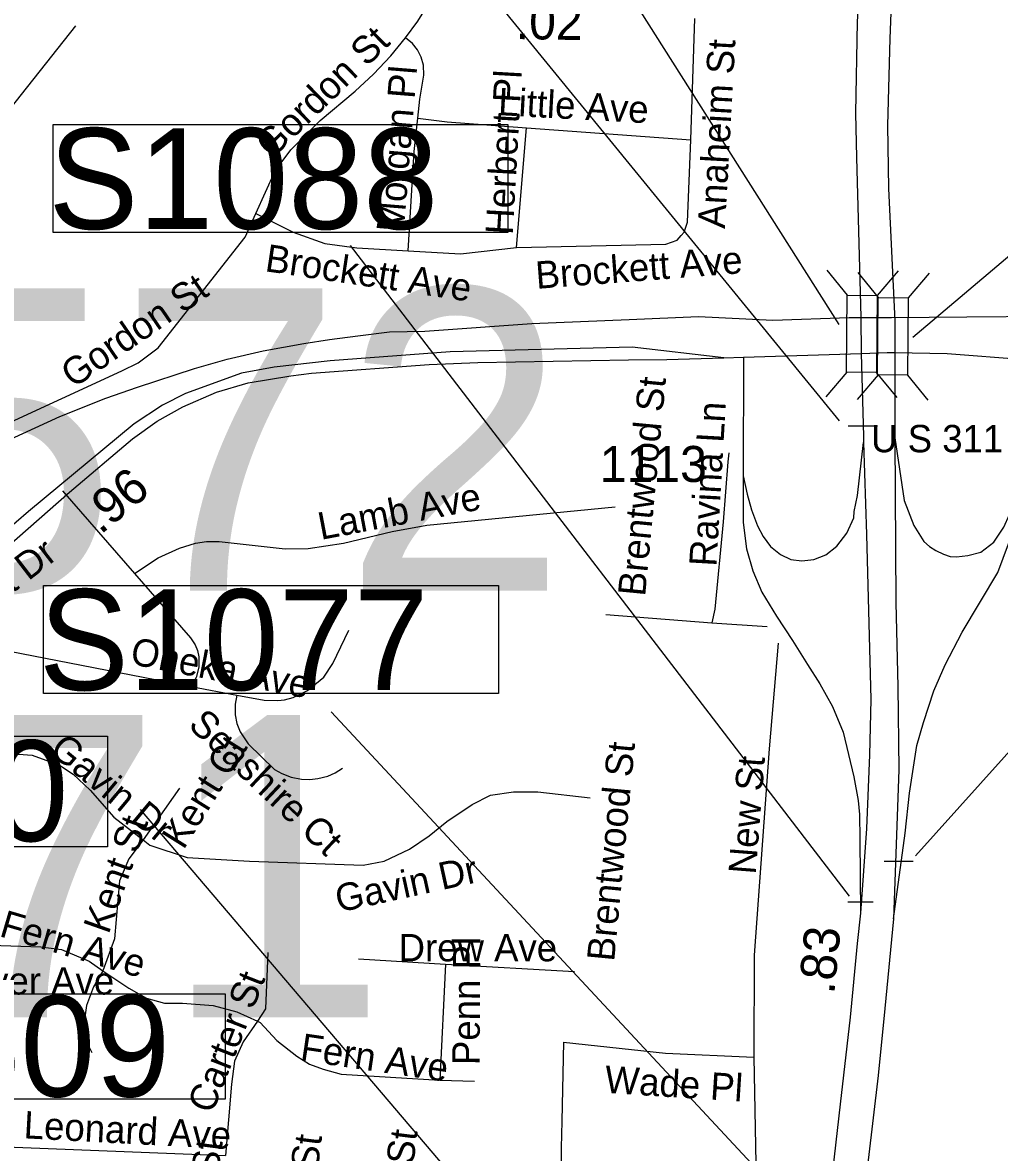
# Model space of a CAD drawing. Extents: x 1662474 to 1856135, y 779280 to 917889.
# Drawn here: x 1708566 to 1711959, y 805345 to 809267 of the extents above; entities that cross this region are included whole.
import ezdxf

# ---------------------------------------------------------------- set-up
doc = ezdxf.new("R2010")
doc.units = 0
for name, color, linetype in [('Exist Railroad Mainline', 7, 'Continuous'), ('Exist Road Non-System Structure Non-Sys Other Number Label', 7, 'Continuous'), ('Exist Road Non-System Type 51', 7, 'Continuous'), ('Exist Road Non-System Type 51 Label', 7, 'Continuous'), ('Exist Road Primary Interstate Ramp 1 Lane Attributed', 7, 'Continuous'), ('Exist Road Primary US Divided Attributed', 7, 'Continuous'), ('Exist Road Primary US Mileage Hundredths English Label', 7, 'Continuous'), ('Exist Road Primary US Structure Ovrhead Sign CELL', 7, 'Continuous'), ('Exist Road Primary US Structure Standard Bridge CELL', 7, 'Continuous'), ('Exist Road Primary US Structure Standard Bridge Number Label', 7, 'Continuous'), ('Exist Road Secondary Mileage Hundredths English Label', 7, 'Continuous'), ('Exist Road Secondary Structure NCDOT Private Pedestrian Number Label', 7, 'Continuous'), ('Exist Road Secondary Structure Standard Bridge Number Label', 7, 'Continuous'), ('Exist Road Secondary Type 51 Divided Attributed', 7, 'Continuous'), ('Exist Road Secondary Type 51 Label', 7, 'Continuous'), ('Exist Road Secondary Type 51 Number Label', 7, 'Continuous')]:
    doc.layers.add(name, color=color, linetype=linetype)

msp = doc.modelspace()

# ---------------------------------------------------------------- linework, layer by layer
at = {"layer": 'Exist Railroad Mainline'}
msp.add_lwpolyline([(1708350.9, 807742), (1708695.1, 807899.4), (1708854.9, 807963.5), (1708964.4, 808001.6), (1709163, 808066.8), (1709276.5, 808098.3), (1709401.8, 808127.6), (1709542.2, 808153.7), (1709632.4, 808166.6), (1709730.5, 808179.4), (1709840.7, 808193.9), (1709962.9, 808196.3), (1710335, 808223.2), (1710673, 808236.7), (1710913.2, 808247.2), (1711171.2, 808234.5), (1711437.2, 808242.9), (1711583.9, 808243.6), (1711845.2, 808245.9), (1712120.3, 808248.2)], dxfattribs=at)
at = {"layer": 'Exist Road Non-System Type 51'}
for p, q in [((1710886.4, 808860.7), (1710900.9, 809281.7)), ((1710281.1, 808486.2), (1710315.8, 808902.4)), ((1710315.8, 808902.4), (1710886.4, 808860.7)), ((1708704.5, 807641.5), (1708955.1, 807354.2)), ((1710592.1, 807212.7), (1710960.1, 807183.5)), ((1710960.1, 807183.5), (1711152.5, 807170.2)), ((1708469.1, 807094.6), (1709151, 806961.8)), ((1709151, 806961.8), (1709310.2, 806932.4)), ((1709110.9, 806609), (1708984.6, 806429.5)), ((1709732.9, 806017.2), (1710034.6, 805998)), ((1710034.6, 805998), (1710015.2, 805595.4)), ((1710034.6, 805998), (1710483, 805972.9)), ((1710015.2, 805595.4), (1710136, 805592.5)), ((1708396.1, 805367.9), (1709271.1, 805334.2))]:
    msp.add_line(p, q, dxfattribs=at)
for points in [[(1709895.6, 809213.9), (1709938.1, 809272.5), (1709982.8, 809342.9)], [(1709376.4, 808604.8), (1709442.6, 808752.5), (1709497.6, 808826), (1709599.5, 808927.6), (1709720.8, 809028.9), (1709784.6, 809088), (1709844.6, 809152), (1709895.6, 809213.9)], [(1709938.9, 808935.8), (1709945.1, 809001.1), (1709958.9, 809084.6), (1709958.1, 809120), (1709950.6, 809147.2), (1709937.9, 809172.5), (1709920, 809194.5), (1709895.6, 809213.9)], [(1709905.6, 808475.4), (1709926, 808819.8), (1709938.9, 808935.8)], [(1709938.9, 808935.8), (1710041, 808922.9), (1710315.8, 808902.4)], [(1710281.1, 808486.2), (1710800.2, 808497.7), (1710839.1, 808511.9), (1710853, 808527.6), (1710863.9, 808539.2), (1710875.6, 808574.4), (1710886.4, 808860.7)], [(1708090.9, 807681.4), (1708910, 808058.1), (1708967.2, 808085.9), (1709036.9, 808137.6), (1709339.1, 808522.9), (1709376.4, 808604.8)], [(1709376.4, 808604.8), (1709506.1, 808539.4), (1709616.1, 808500.9), (1709726.2, 808485.9), (1709905.6, 808475.4)], [(1709905.6, 808475.4), (1710086.6, 808464.4), (1710281.1, 808486.2)], [(1711018.9, 807773.2), (1711015.8, 807742.6), (1710999.2, 807533.7), (1710970.4, 807230.8), (1710960.1, 807183.5)], [(1708955.1, 807354.2), (1709037.1, 807408.5), (1709111.4, 807442.9), (1709165.9, 807460.2), (1709205, 807465.4), (1709248.4, 807465.4), (1709478, 807440.5), (1709557.8, 807441.5), (1709680.1, 807460.2), (1709849.1, 807499.9), (1709970.1, 807522.7), (1710624.1, 807586.4)], [(1708955.1, 807354.2), (1709149.6, 807131.6), (1709164.9, 807107.4), (1709173, 807086.9), (1709177.8, 807065.4), (1709178, 807028.9), (1709169.1, 806993.8), (1709151, 806961.8)], [(1709310.2, 806932.4), (1709404.8, 806914.5), (1709451.8, 806913.5), (1709475.4, 806916.4), (1709505.9, 806924.5), (1709555.4, 806948.1), (1709611.9, 806994.4), (1709643.1, 807042.6), (1709699.5, 807158.1)], [(1711190.6, 807112.9), (1711158.9, 806745.5), (1711106.4, 806030), (1711106.1, 805675.9)], [(1709310.2, 806932.4), (1709304.2, 806901.4), (1709304.2, 806864.1), (1709310.2, 806833.7), (1709321.6, 806804.9), (1709349.1, 806763.6), (1709441.2, 806674.6), (1709465.9, 806660.2), (1709499.2, 806647.6), (1709534.4, 806640.2), (1709563, 806639.2), (1709591.6, 806642.4), (1709626, 806651.2), (1709652, 806662.9), (1709677.5, 806678.9)], [(1708452.9, 806731.9), (1708487.8, 806731.9), (1708598.8, 806724.2), (1708694, 806689.1), (1708741.5, 806657.6), (1708800.1, 806601.9), (1708882.2, 806508.5), (1708984.6, 806429.5)], [(1708984.6, 806429.5), (1709007.9, 806411.7), (1709136.9, 806368.4), (1709353.6, 806356.2), (1709749.1, 806341.6), (1709822.1, 806356.2), (1709910, 806397.5), (1709977.5, 806443.9), (1710039.1, 806493.5), (1710126.9, 806552.6), (1710191.1, 806584.6), (1710270.4, 806596.2), (1710355.1, 806596.2), (1710537.6, 806576.2)], [(1708984.6, 806429.5), (1708935.2, 806363.6), (1708902.6, 806288), (1708885.6, 806086.2), (1708844.1, 805975.7)], [(1708419.8, 806064.9), (1708629.1, 806058.1), (1708700.9, 806049.2), (1708796.6, 806008.2), (1708844.1, 805975.7)], [(1709417.1, 806038.7), (1709410, 805843.4), (1709381.6, 805799.9)], [(1708844.1, 805975.7), (1708811.6, 805919.2), (1708787.8, 805854.4), (1708779.1, 805789.4), (1708785.6, 805732.9), (1708805.9, 805691.4)], [(1708844.1, 805975.7), (1708935.2, 805915.4), (1708995.9, 805880.4), (1709058.9, 805863.1), (1709121.6, 805863.1), (1709227.9, 805854.4), (1709310.2, 805832.4), (1709381.6, 805799.9)], [(1709381.6, 805799.9), (1709332.1, 805729), (1709301.6, 805661.5), (1709290.9, 805581.5), (1709271.1, 805334.2)], [(1709381.6, 805799.9), (1709390.6, 805795.9), (1709449.1, 805732.9), (1709518.4, 805679.1), (1709562, 805650.8), (1709609.5, 805633.4), (1709672.5, 805615.9), (1710015.2, 805595.4)], [(1710444.1, 805726.9), (1710438.4, 805453.7), (1710437, 805360.2), (1710435.5, 805224.8)], [(1710444.1, 805726.9), (1710798.4, 805689.6), (1711106.1, 805675.9)], [(1711106.1, 805675.9), (1711113.1, 805305.9), (1711112.4, 805080.7), (1711105, 804952.9), (1711079.2, 804798), (1711043.1, 804609.4), (1710988.1, 804393), (1710945.1, 804235), (1710881.6, 804097.5), (1710793.5, 803979.7), (1710731.5, 803902.2), (1710695.4, 803809.4), (1710677.4, 803751.6), (1710674.9, 803685.7), (1710674.6, 803641.1), (1710684.2, 803607.8), (1710709.8, 803557.9)]]:
    msp.add_lwpolyline(points, dxfattribs=at)
at = {"layer": 'Exist Road Primary Interstate Ramp 1 Lane Attributed'}
msp.add_line((1711069.5, 808105.4), (1711068.5, 807693.5), dxfattribs=at)
for points in [[(1711595.3, 807826.1), (1711628.3, 807607.9), (1711661.6, 807520.8), (1711696.3, 807466.3), (1711716.2, 807448.5), (1711738.2, 807434.3), (1711763.9, 807421.2), (1711787, 807413.9), (1711809, 807412.8), (1711849.1, 807417.5), (1711893.7, 807428.9), (1711939.3, 807463.7), (1711974, 807515.1), (1711993.9, 807559.7), (1712007, 807598.5), (1712030.1, 807727)], [(1711068.5, 807693.5), (1711082.5, 807630.6), (1711097.7, 807575.5), (1711118.4, 807520.3), (1711137.7, 807483.1), (1711163.9, 807448.7), (1711198.4, 807421.1), (1711234.2, 807403.2), (1711272.8, 807399.1), (1711314.2, 807403.2), (1711355.6, 807419.7), (1711394.2, 807450.1), (1711428.6, 807494.2), (1711452.6, 807547.6), (1711454.5, 807569.6), (1711465.5, 807625.7), (1711487, 807809.3)], [(1711590.8, 806156.2), (1711631.8, 806453), (1711645.9, 806591.5), (1711671.9, 806756.9), (1711694.4, 806836.9), (1711731.4, 806947.6), (1711770.3, 807037.8), (1711829.8, 807150.6), (1711952.9, 807357.7), (1711990.2, 807457.4), (1712010.2, 807516.7), (1712029, 807587.4), (1712030.1, 807727)], [(1711068.5, 807693.5), (1711068.5, 807531.4), (1711079.8, 807440.4), (1711102.6, 807363.6), (1711133.6, 807290.2), (1711184.1, 807206.6), (1711239.9, 807121.8), (1711291.6, 807039.2), (1711335.1, 806971), (1711378.5, 806892.4), (1711415.7, 806803.6), (1711452.9, 806649.2), (1711467.5, 806566.1), (1711472.5, 806518), (1711474.2, 806432.7), (1711475.8, 806175.9)]]:
    msp.add_lwpolyline(points, dxfattribs=at)
at = {"layer": 'Exist Road Primary US Divided Attributed'}
for points in [[(1711757.6, 812683.9), (1711654.5, 811582.9), (1711588.4, 810774.2), (1711563.7, 810493.6), (1711489.4, 809693.2), (1711464.6, 809270.4), (1711459, 808953.3), (1711462.6, 808799), (1711477.3, 808244.2), (1711478.3, 808119)], [(1711870.5, 812613.4), (1711789.1, 811650.2), (1711752.8, 811215), (1711704.6, 810673.2), (1711662, 810240.6), (1711607.1, 809619.2), (1711584.6, 809391), (1711577.5, 809211.6), (1711570.3, 808910.2), (1711573.9, 808691.4), (1711595.4, 808232.1), (1711595.4, 808121.6)], [(1711478.3, 808119), (1711487.1, 807831.3), (1711487, 807809.3)], [(1711595.4, 808121.6), (1711595.3, 807826.1)], [(1711595.3, 807826.1), (1711599.3, 807252.7), (1711606, 806961.8), (1711608.7, 806673.3), (1711590.8, 806156.2)], [(1711487, 807809.3), (1711496.8, 807490), (1711511.9, 806917.4), (1711507.5, 806725.2), (1711497.3, 806469.2), (1711475.8, 806175.9)], [(1711475.8, 806175.9), (1711465, 806069.9), (1711440.2, 805814.7), (1711405.4, 805512.4), (1711368.9, 805187.2)], [(1711590.8, 806156.2), (1711560.3, 805844.6), (1711537.9, 805612.3), (1711470.5, 805043.7)]]:
    msp.add_lwpolyline(points, dxfattribs=at)
at = {"layer": 'Exist Road Primary US Structure Ovrhead Sign CELL'}
for p, q in [((1711402.7, 807885.1), (1709540.8, 810163.1)), ((1711666.7, 806374.7), (1713717.6, 808653.5)), ((1711437.6, 806233.9), (1709705.1, 808493.3)), ((1711433.6, 807867.8), (1711534.8, 807867.8)), ((1711286.3, 805104.5), (1709637.3, 806874)), ((1711558.3, 806355.6), (1711659.5, 806355.6)), ((1711431.6, 806215.1), (1711520.1, 806215.1))]:
    msp.add_line(p, q, dxfattribs=at)
for points in [[(1708671.8, 808913.2), (1710251.8, 808913.2), (1710251.8, 808539.1), (1708671.8, 808539.1)], [(1708638.8, 807312.5), (1710218.8, 807312.5), (1710218.8, 806938.3), (1708638.8, 806938.3)]]:
    msp.add_lwpolyline(points, close=True, dxfattribs=at)
at = {"layer": 'Exist Road Primary US Structure Standard Bridge CELL'}
for p, q in [((1711358.7, 808408.3), (1711429.9, 808321.1)), ((1711466.8, 808399.6), (1711537.9, 808312.5)), ((1711607, 808405.7), (1711534.1, 808320)), ((1711715, 808397.1), (1711642.1, 808311.4)), ((1711429, 808053.4), (1711356.1, 807967.7)), ((1711537, 808044.7), (1711464.1, 807959)), ((1711530.8, 808052.3), (1711602, 807965.2)), ((1711638.9, 808043.7), (1711710, 807956.5))]:
    msp.add_line(p, q, dxfattribs=at)
for points in [[(1711534.1, 808320), (1711531.3, 808052.3), (1711427.1, 808053.4), (1711429.9, 808321.1)], [(1711642.1, 808311.4), (1711639.3, 808043.7), (1711535.1, 808044.8), (1711537.9, 808312.5)]]:
    msp.add_lwpolyline(points, close=True, dxfattribs=at)
at = {"layer": 'Exist Road Primary US Structure Standard Bridge Number Label'}
for p, q in [((1711402.6, 808219.3), (1709588.5, 811080.3)), ((1711657.6, 808174.7), (1714964.8, 810979.1))]:
    msp.add_line(p, q, dxfattribs=at)
at = {"layer": 'Exist Road Secondary Structure NCDOT Private Pedestrian Number Label'}
msp.add_lwpolyline([(1707869.8, 805895.4), (1709269.4, 805895.4), (1709269.4, 805530.1), (1707869.8, 805530.1)], close=True, dxfattribs=at)
at = {"layer": 'Exist Road Secondary Structure Standard Bridge Number Label'}
for p, q in [((1707011.4, 807064.9), (1708750.4, 809255.6)), ((1711223.3, 803897.7), (1708975.9, 806535.5))]:
    msp.add_line(p, q, dxfattribs=at)
msp.add_lwpolyline([(1707931.7, 806789.7), (1708860.6, 806789.7), (1708860.6, 806405.6), (1707931.7, 806405.6)], close=True, dxfattribs=at)
at = {"layer": 'Exist Road Secondary Type 51 Divided Attributed'}
for points in [[(1711001.8, 808103.2), (1710682.9, 808140), (1710050.4, 808124.5), (1709634.2, 808093), (1709440.1, 808071.5), (1709325.9, 808050.1), (1709132, 807979.1), (1709051.9, 807939), (1708953.2, 807874.4), (1708586.6, 807569.5), (1708327.7, 807347.7), (1708223.9, 807266.7), (1708157.1, 807204.3), (1708005.5, 807088.5), (1707885.2, 807008.3), (1707769.3, 806950.4), (1707640.1, 806905.8), (1707515.3, 806874.7), (1707230, 806821.2), (1706786.5, 806760.3)], [(1706776.7, 806716.3), (1707221.1, 806776.7), (1707457.3, 806812.3), (1707524.2, 806821.2), (1707653.4, 806852.4), (1707787.1, 806896.9), (1707837.2, 806923.6), (1707995.5, 807024.3), (1708134, 807136.4), (1708243.2, 807223.3), (1708478.7, 807418.6), (1708728.3, 807637.2), (1708947.1, 807822), (1709033.4, 807883.6), (1709122.7, 807932.9), (1709239.9, 807983.8), (1709349.2, 808016.1), (1709498, 808041.1), (1709569.5, 808049.9), (1709978.1, 808080.7), (1710147.6, 808086.9), (1710670.8, 808096.4), (1710803.1, 808097.9), (1711001.8, 808103.2)], [(1711001.8, 808103.2), (1711069.5, 808105.4)], [(1711069.5, 808105.4), (1711478.3, 808119)], [(1711478.3, 808119), (1711569.3, 808122), (1711595.4, 808121.6)], [(1711595.4, 808121.6), (1711777.6, 808118.7), (1712046.6, 808097.7), (1712066.2, 808094.9)]]:
    msp.add_lwpolyline(points, dxfattribs=at)

# ---------------------------------------------------------------- texts
at = {"layer": 'Exist Road Non-System Structure Non-Sys Other Number Label'}
for s, p in [('J572', (1707413.8, 807295.2)), ('J571', (1706788.4, 805813.3))]:
    msp.add_text(s, height=1049.86, dxfattribs=at).set_placement(p)
at = {"layer": 'Exist Road Non-System Type 51 Label'}
for s, rotation, p in [('Sapona Ct', 310.8366, (1711888.3, 809591.3)), ('Gordon St', 44.1249, (1709431.5, 808792.1)), ('Anaheim St', 86.822, (1711005.3, 808550.6)), ('Morgan Pl', 85.3606, (1709889.5, 808536.4)), ('Herbert Pl', 86.7818, (1710268.2, 808529)), ('Little Ave', 356.8584, (1710216, 808946.3)), ('Brockett Ave', 351.5207, (1709404.8, 808404.6)), ('Brockett Ave', 4.3791, (1710351.1, 808342.7)), ('Gordon St', 34.4495, (1708741.7, 807995.8)), ('Brentwood St', 84.5258, (1710727.9, 807273.1)), ('Ravina Ln', 86.7202, (1710975.8, 807377.2)), ('Lamb Ave', 10.7756, (1709601.8, 807471.1)), ('Oneka Ave', 348.9419, (1708936.1, 807041.1)), ('Seashire Ct', 316.7454, (1709137.2, 806823.7)), ('Gavin Dr', 320.242, (1708655, 806734.2)), ('Kent Ct', 58.0095, (1709124.7, 806392.7)), ('Brentwood St', 84.5258, (1710620.4, 806005.6)), ('New St', 85.4984, (1711112, 806308)), ('Kent St', 70.5511, (1708864.3, 806099.4)), ('Gavin Dr', 12.2824, (1709663.6, 806177.4)), ('Fern Ave', 343.5074, (1708481.4, 806096.3)), ('Penn Pl', 89.5768, (1710152.9, 805647.5)), ('Carter St', 68.6167, (1709224.5, 805475.3)), ('Fern Ave', 351.6373, (1709526.8, 805664.6)), ('Wade Pl', 356.3548, (1710585.5, 805551.7)), ('Leonard Ave', 356.9722, (1708568.1, 805393.9)), ('Worth St', 82.9523, (1709545.1, 804910.3)), ('Winslow St', 82.8585, (1709859.7, 804794.6)), ('Carter St', 82.8438, (1709197.6, 804877.7))]:
    msp.add_text(s, height=95, rotation=rotation, dxfattribs=at).set_placement(p)
for s, p in [('U S 311 Byp', (1711512.9, 807775.5)), ('Drew Ave', (1709871.8, 806008.1)), ('Hoover Ave', (1708220.2, 805892.8))]:
    msp.add_text(s, height=95, dxfattribs=at).set_placement(p)
at = {"layer": 'Exist Road Primary US Mileage Hundredths English Label'}
msp.add_text('.83', height=125, rotation=84.4368, dxfattribs=at).set_placement((1711384.9, 805891.7))
at = {"layer": 'Exist Road Primary US Structure Ovrhead Sign CELL'}
for s, p in [('S1088', (1708655.8, 808550.7)), ('S1077', (1708622.7, 806949.9))]:
    msp.add_text(s, height=350, dxfattribs=at).set_placement(p)
at = {"layer": 'Exist Road Secondary Mileage Hundredths English Label'}
for s, rotation, p in [('.02', 359.0955, (1710278, 809210.2)), ('.96', 39.744, (1708836.2, 807487.2))]:
    msp.add_text(s, height=125, rotation=rotation, dxfattribs=at).set_placement(p)
at = {"layer": 'Exist Road Secondary Structure NCDOT Private Pedestrian Number Label'}
msp.add_text('W509', height=350, dxfattribs=at).set_placement((1707855.9, 805538.5))
at = {"layer": 'Exist Road Secondary Structure Standard Bridge Number Label'}
msp.add_text('840', height=350, dxfattribs=at).set_placement((1707944.2, 806425.4))
at = {"layer": 'Exist Road Secondary Type 51 Label'}
msp.add_text('E Kivett Dr', height=95, rotation=37.694, dxfattribs=at).set_placement((1708211.4, 807037.9))
at = {"layer": 'Exist Road Secondary Type 51 Number Label'}
msp.add_text('1113', height=125, dxfattribs=at).set_placement((1710570.6, 807672.4))

doc.saveas('drawing.dxf')
